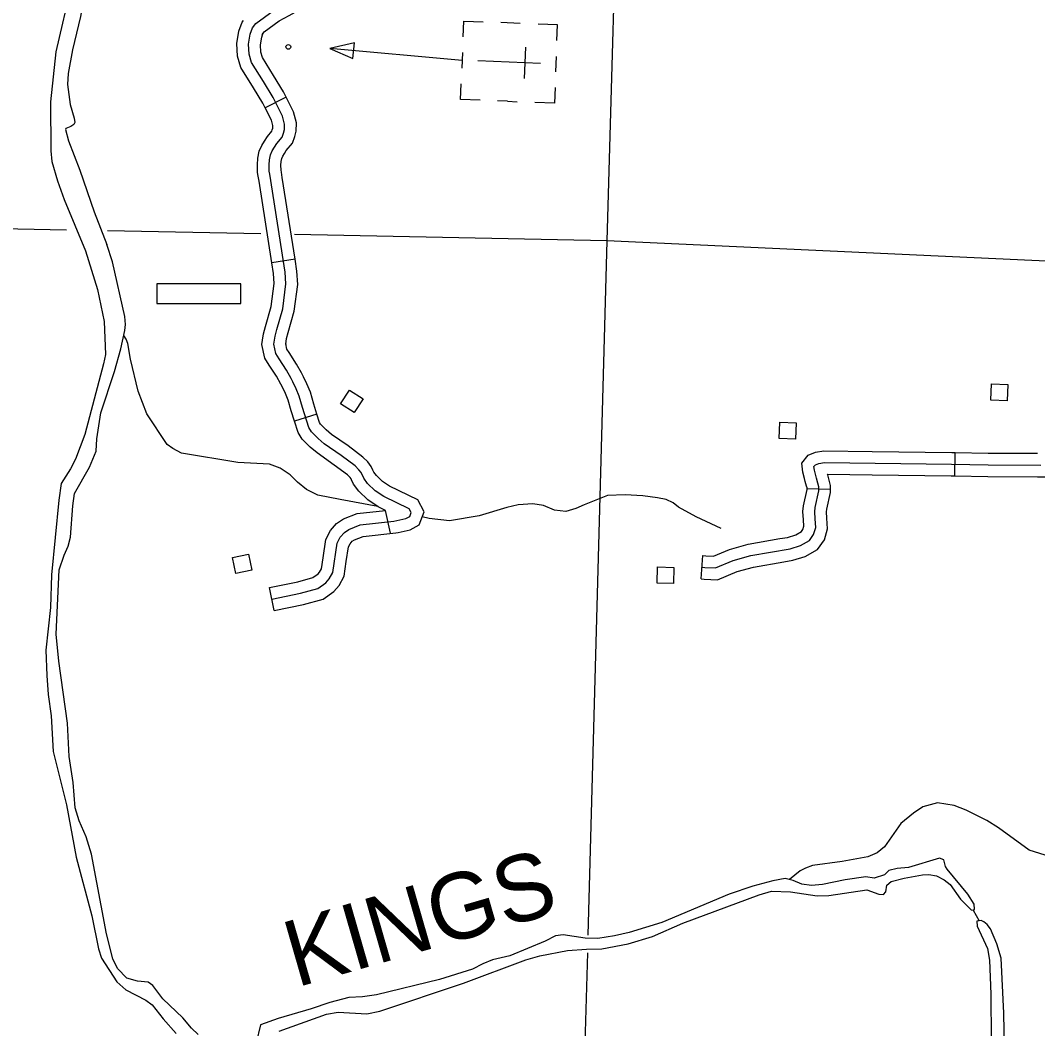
# Model space of a CAD drawing. Extents: x 653372 to 905732, y 627442 to 787275.
# Drawn here: x 845264 to 851757, y 651420 to 657856 of the extents above; entities that cross this region are included whole.
import ezdxf

# ---------------------------------------------------------------- set-up
doc = ezdxf.new("R2010")
doc.units = 0
for name, color, linetype in [('Level 35', 7, 'Continuous'), ('Level 45', 7, 'Continuous'), ('Level 5', 7, 'Continuous'), ('Level 56', 7, 'Continuous'), ('Level 57', 7, 'Continuous')]:
    doc.layers.add(name, color=color, linetype=linetype)

msp = doc.modelspace()

# ---------------------------------------------------------------- linework, layer by layer
at = {"layer": 'Level 35'}
for points in [[(845265.4, 660294.4), (845173.2, 660157.2), (845069.7, 660025.5), (844978.7, 659857.5), (844950.4, 659752.8), (844945.4, 659676.8), (844956.4, 659593.6), (845001.7, 659474.8), (845113.2, 659293.2), (845380.8, 658914.4), (845538.4, 658668.1), (845583.8, 658553.4), (845596.8, 658474.1), (845602.4, 658371), (845605.1, 658268.9), (845601.6, 658148.8), (845590.8, 658086.9), (845489.4, 657654.8), (845456.4, 657335.9), (845458.4, 657022.6), (845465.5, 656954.4), (845499.8, 656831.9), (845543.2, 656713.2), (845678.6, 656384.7)], [(845122.3, 659462.3), (845404, 659087.2), (845483.2, 658963.1), (845646.9, 658648.7), (845712.7, 658485.6), (845729.6, 658403.3), (845732, 658360.3), (845727.1, 658288.3), (845708.1, 658209.4), (845648, 657880.9), (845596.4, 657668.4), (845568.5, 657515.6), (845563.6, 657445.6), (845581.9, 657318.3), (845606.8, 657230.9), (845610.4, 657202.8), (845605.3, 657190.8), (845586.1, 657178.1), (845553, 657166.5), (845551, 657159.5), (845570, 657087.2), (845642.4, 656899.1), (845733.9, 656634.6), (845815.7, 656425.5)], [(845608.7, 654834.9), (845704.1, 655003.5), (845746.6, 655105.9), (845751.8, 655183.8), (845777.3, 655350.5), (845864.2, 655615.3), (845905.4, 655758.7), (845931.1, 655876.3), (845934.7, 655915.3), (845929.5, 655966.4), (845851.2, 656313.8), (845815.7, 656425.5)], [(845678.6, 656384.7), (845756.7, 656138.1), (845798.4, 655934.4), (845807.1, 655722.2), (845795.2, 655664.3), (845674.5, 655213), (845616.2, 655054.9), (845584.3, 654993.3), (845525, 654900.2), (845509.3, 654792.4), (845462, 654316), (845456.8, 654109), (845425.6, 653835.4), (845433.1, 653674.2), (845442.1, 653552.1), (845460, 653416.7), (845473.4, 653188.5), (845558.8, 652848.1), (845620.4, 652514), (845720.3, 652140.4), (845762.9, 651930.7), (845780.9, 651870.4), (845880.2, 651718.9), (845936.3, 651669), (846063.9, 651602), (846105.3, 651571.4), (846174.7, 651482.3), (846259, 651390)], [(847546, 654752.2), (847305.4, 654797.2), (847163.3, 654825.3), (847090.1, 654862.5), (847031.9, 654907.4), (846985.8, 654955.1), (846922.6, 654997), (846853.2, 655023.1), (846651, 655033.2), (846291.9, 655092.6), (846237.5, 655122.5), (846201, 655149), (846070.4, 655345.1), (846015.9, 655489.9), (845966.2, 655692.7), (845949.8, 655793), (845939.2, 655821.2), (845924.1, 655845.2)], [(846398.6, 651383.9), (846355.3, 651422.6), (846301.5, 651490.4), (846173.7, 651610.4), (846110.2, 651695.4), (846079.7, 651716.8), (846011.9, 651722.9), (845942.4, 651741.9), (845882.6, 651803.9), (845854.6, 651866.3), (845813.2, 652026), (845718.4, 652534.6), (845684.3, 652644.1), (845639, 652747.8), (845612.4, 652830.3), (845599.9, 652990.5), (845575.6, 653156.9), (845564.9, 653369.1), (845508.3, 653765.1), (845492, 653937.4), (845510.4, 654348.3), (845542.8, 654442.8), (845568.6, 654500.4), (845584.5, 654557.2), (845598.6, 654758), (845608.7, 654834.9)], [(849736.7, 654612.4), (849577.4, 654687.7), (849464.7, 654749.4), (849430.2, 654776.9), (849384.7, 654797.6), (849331, 654808.5), (849237.5, 654820.9), (849122.9, 654827.6), (849010.1, 654822.3), (848861.6, 654764.6), (848808.4, 654739.4), (848745.3, 654721.3), (848673.6, 654729.4), (848603.2, 654758.5), (848533.6, 654770.5), (848440.8, 654762.9), (848368.7, 654746), (848192.4, 654692.7), (848003.4, 654661.5), (847872.8, 654677.2), (847829, 654687.7)], [(852662.6, 652381.9), (852546.2, 652387), (852316.6, 652431.5), (852078.6, 652457.1), (851941.4, 652484.2), (851702.3, 652559.8), (851507, 652702.8), (851432, 652749), (851300.4, 652815), (851224, 652844.2), (851117.6, 652860.8), (851024.5, 652835.2), (850965, 652795.1), (850883.2, 652729.3), (850779.1, 652579.8), (850732.7, 652543.5), (850672.5, 652517.4), (850509.4, 652486.9), (850320.5, 652460.8), (850274.4, 652445.4), (850241.2, 652426.9), (850173, 652371.8)], [(851353.3, 652183), (851351.8, 652214), (851311.9, 652277.7), (851179.8, 652437.7), (851168.1, 652455.9), (851156.8, 652497.1), (851130, 652508.5), (850932.7, 652448.5), (850860.8, 652442.6), (850806.7, 652430.4), (850778.4, 652401.8), (850712.2, 652379.8), (850659.5, 652388.6), (850527.5, 652369.6), (850383.5, 652340.8), (850312.6, 652334.8), (850250.9, 652342.8), (850195.4, 652365.6), (850145.8, 652379.4), (850065.7, 652364.6), (849939.5, 652329.5), (849787.2, 652278.8), (849358.5, 652098.2), (849150.1, 652033.4), (849056, 652011.8), (848949.1, 651995.4), (848868.3, 651998.6), (848729, 652018.8), (848679.1, 652012.5), (848613.7, 651979.5), (848387.9, 651885.9), (848276.8, 651858.6), (848214.6, 651833.5), (848150.2, 651800.5), (847938.8, 651733.7), (847537.4, 651636.7), (847446.4, 651624.1), (847359.6, 651619.4), (847238.4, 651588.2), (847120.1, 651547), (846909.7, 651485.2), (846796.4, 651444.9), (846769.7, 651330.3)], [(846914.5, 651404.1), (847218.3, 651513.5), (847292.3, 651525.4), (847475.6, 651514.6), (847558.7, 651532.4), (848091, 651710.3), (848490.2, 651860.3), (848579.4, 651885), (848755.4, 651918.3), (848876.2, 651928.5), (848975, 651930), (849142, 651961.5), (849299.3, 652008.1), (849491.1, 652094.2), (849979.6, 652274.9), (850057.7, 652297.7), (850178.3, 652293.9), (850349.5, 652268.3), (850424.3, 652271.1), (850667.2, 652305.5), (850743.5, 652279.3), (850772.4, 652276.8), (850788.6, 652292.6), (850794.3, 652335.5), (850821.6, 652359.1), (850903.7, 652380.9), (851021.7, 652402.1), (851062.6, 652403.5), (851111.3, 652395.7), (851160.8, 652370), (851197.2, 652341.4), (851263.6, 652247.4), (851331.3, 652178.3), (851344.3, 652176.1), (851353.3, 652183)], [(851344.3, 652176.1), (851383.1, 652107.5)], [(851383.1, 652107.5), (851368.1, 652106.8), (851371.6, 652073.7), (851436.2, 651932.7), (851449, 651857.5), (851458.6, 651641.3), (851460, 651350.1), (851471.2, 650982.9), (851484.6, 650882.6), (851501.3, 650803.4), (851513, 650781.2), (851532.8, 650775.9), (851543, 650790.7), (851539.1, 651046.9), (851548.1, 651177.8), (851541.4, 651520), (851523, 651870.3), (851496.5, 651962.8), (851456.1, 652057.4), (851433.6, 652085.8), (851412.9, 652102.1), (851395.1, 652111.4), (851383.1, 652107.5)]]:
    msp.add_lwpolyline(points, dxfattribs=at)
at = {"layer": 'Level 45'}
for p, q in [((846959.4, 657364.6), (846825.5, 657296.9)), ((847017.1, 656332.1), (846868.9, 656308.8)), ((847156.3, 655342.9), (847013.1, 655298.4)), ((851227, 654947.7), (851229.8, 655097.7)), ((850434.6, 654860.6), (850284.7, 654865.1)), ((847626.8, 654581.9), (847594.7, 654728.4)), ((849608.1, 654290.7), (849618.8, 654440.3)), ((846882.9, 654088.2), (846852.8, 654235.1))]:
    msp.add_line(p, q, dxfattribs=at)
for points in [[(846806.4, 657764.5), (846819.6, 657781.6), (846916.5, 657853.5), (846979.3, 657887), (847018, 657907.6), (847066.4, 657942.2), (847108.1, 657988.3), (847155.3, 658039.1), (847204.6, 658095.9)], [(846900.2, 655882.9), (846938.1, 656014.6), (846959, 656173.5), (846954.4, 656247.6), (846856, 656873.7), (846852.6, 656892.2), (846851.3, 656932.6), (846853.1, 656964.7), (846860.5, 656997.6), (846871, 657022.2), (846885.4, 657046), (846900.6, 657069.7), (846934.8, 657109.8), (846943.6, 657135.3), (846949.1, 657158.1), (846950.2, 657193.5), (846935.8, 657245.1), (846876.3, 657362.5), (846815.8, 657465.1), (846739.7, 657586.6), (846723.6, 657640.3), (846720.7, 657703.2), (846730.9, 657768.2), (846745.4, 657808.1), (846766.5, 657835.6), (846876.3, 657917)], [(846825.5, 657296.9), (846810.5, 657326.5), (846751.7, 657426.1), (846670.8, 657555.4), (846649.1, 657627.6), (846645.4, 657707.4), (846657.9, 657787), (846678.8, 657844.6), (846687.5, 657855.8)], [(846959.4, 657364.6), (846942.2, 657398.6), (846879.9, 657504.1), (846808.6, 657617.9), (846798.1, 657653), (846795.9, 657699.1), (846803.8, 657749.4), (846811.9, 657771.6), (846806.4, 657764.5)], [(846935.1, 656853.6), (846929.9, 656886.4), (846927.3, 656900.3), (846926.4, 656931.6), (846927.7, 656954.3), (846932.2, 656974.5), (846937.9, 656988), (846949, 657006.3), (846960.9, 657024.9), (847001, 657071.8), (847015.7, 657114.2), (847023.9, 657148), (847025.5, 657202.7), (847006, 657272.4), (846959.4, 657364.6)], [(846786.9, 656830.4), (846782.1, 656861), (846777.8, 656884.2), (846776.3, 656933.5), (846778.6, 656975.2), (846788.9, 657020.6), (846804, 657056.4), (846821.7, 657085.7), (846840.2, 657114.5), (846868.5, 657147.7), (846871.6, 657156.4), (846874.4, 657168.1), (846874.9, 657184.3), (846865.5, 657217.8), (846825.5, 657296.9)], [(847017.1, 656332.1), (846935.1, 656853.6)], [(846868.9, 656308.8), (846786.9, 656830.4)], [(846957.2, 655789.9), (846962.9, 655825.1), (846972.6, 655863.3), (847011.8, 655999.3), (847034.3, 656170.9), (847029.1, 656255.8), (847017.1, 656332.1)], [(846809.1, 655814.1), (846815.9, 655855.7), (846827.8, 655902.5), (846864.5, 656029.9), (846883.7, 656176.1), (846879.8, 656239.5), (846868.9, 656308.8)], [(846867.9, 654161.7), (847052.7, 654199.7), (847162.9, 654230), (847214.3, 654266.2), (847235.6, 654290.9), (847257.2, 654332.6), (847286.1, 654519.2), (847305.6, 654556.9), (847332, 654587.5), (847361.2, 654607.1), (847432.5, 654635), (847647.2, 654658.8), (847724.3, 654675.6), (847749.4, 654689.2), (847758.8, 654714.1), (847746.2, 654738.3), (847583.7, 654817.1), (847527.7, 654853.4), (847480.1, 654900.5), (847455.3, 654933.9), (847438.7, 654969.8), (847424.9, 654987.6), (847400.5, 655011.8), (847311.3, 655078.4), (847203.4, 655153.8), (847165, 655187.6), (847121.4, 655230.4), (847104.5, 655256.8), (847064.8, 655384.6), (847043.9, 655457.3), (847023.5, 655504.2), (847003.1, 655548.4), (846991.5, 655570.5), (846961.8, 655623.1), (846915, 655696), (846894.2, 655729.3), (846881.1, 655789.5), (846889.4, 655840.4), (846900.2, 655882.9)], [(847013.1, 655298.4), (846993, 655363.1), (846973.1, 655431.9), (846955.1, 655473.5), (846935.8, 655515.2), (846925.6, 655534.7), (846897.5, 655584.4), (846851.6, 655655.9), (846823.7, 655700.6), (846804.8, 655787.5), (846809.1, 655814.1)], [(847156.3, 655342.9), (847136.7, 655406.1), (847114.6, 655482.7), (847092, 655534.9), (847070.4, 655581.5), (847057.4, 655606.3), (847026.1, 655661.9), (846978.4, 655736.1), (846964.8, 655757.9), (846957.4, 655791.6), (846957.2, 655789.9)], [(847378.1, 654922.2), (847374.1, 654930.6), (847368.6, 654937.8), (847351.4, 654954.8), (847267.4, 655017.6), (847157, 655094.7), (847113.9, 655132.7), (847062.8, 655182.9), (847035.9, 655224.9), (847013.1, 655298.4)], [(847514.2, 654985.2), (847503.2, 655009), (847481.2, 655037.4), (847449.5, 655068.7), (847355.3, 655139.2), (847249.8, 655212.9), (847216.1, 655242.6), (847180, 655278), (847173.1, 655288.7), (847156.3, 655342.9)], [(851756.1, 654942.6), (851776.4, 654942.5), (851836.7, 654942.6), (851885.9, 654943.1), (851918.1, 654943.8), (851961.4, 654953.5), (852022.1, 654988.3), (852055.4, 655034.3), (852113.4, 655155.6), (852162.7, 655232.3), (852171.9, 655241.6), (852171, 655241)], [(850284.7, 654865.1), (850284.8, 654871.1), (850282, 654882.6), (850273.2, 654912.7), (850267.6, 654931.9), (850257.5, 654971.4), (850251, 655029.5), (850291.2, 655080.8), (850339, 655100.8), (850391.8, 655108.9), (850701.4, 655104.8)], [(850701.4, 655104.8), (851208, 655098.1), (851229.8, 655097.7)], [(851229.8, 655097.7), (851441.3, 655093.7), (851756.6, 655092.6)], [(849613.5, 654365.5), (849633.4, 654364.1), (849700.8, 654360.8), (849814.2, 654408.3), (849925.5, 654439.4), (850176.7, 654482.8), (850243.2, 654503.7), (850300.2, 654536.4), (850326.8, 654573.8), (850340, 654619.4), (850336.1, 654673.4), (850333.7, 654719.3), (850335.8, 654747), (850359.3, 654852), (850360.1, 654879), (850354.4, 654902.1), (850345.2, 654933.6), (850340, 654951.6), (850331.5, 654985), (850329, 655007.3), (850338.2, 655019.2), (850359.5, 655028.1), (850397, 655033.8), (851206.8, 655023.1), (851440.4, 655018.7), (851776.5, 655017.5)], [(847674, 654587.9), (847750.7, 654604.6), (847809.8, 654636.6), (847840.8, 654719), (847801.3, 654794.9), (847620.6, 654882.6), (847574.9, 654912.1), (847536.9, 654949.8), (847520.1, 654972.4), (847514.2, 654985.2)], [(850434.6, 654860.6), (850435.4, 654887), (850426.9, 654921.6), (850417.2, 654954.6), (850416.1, 654958.5), (850699.5, 654954.8)], [(847594.7, 654728.4), (847546.8, 654751.7), (847480.4, 654794.6), (847423.3, 654851.2), (847390.5, 654895.4), (847378.1, 654922.2)], [(850699.5, 654954.8), (851205.6, 654948.1), (851227, 654947.7)], [(851227, 654947.7), (851439.6, 654943.7), (851756.1, 654942.6)], [(850111.8, 654547.7), (850159, 654555.8), (850212.9, 654572.8), (850248.6, 654593.3), (850258.3, 654606.9), (850264.2, 654627.4), (850261.3, 654668.7), (850258.5, 654720.2), (850261.4, 654758.1), (850284.6, 654861.4), (850284.7, 654865.1)], [(850137.3, 654399.8), (850194.5, 654409.7), (850273.5, 654434.6), (850351.8, 654479.5), (850395.3, 654540.7), (850415.8, 654611.4), (850411, 654678.1), (850408.8, 654718.5), (850410.2, 654735.9), (850434.1, 654842.6), (850434.6, 654860.6)], [(847195.7, 654425.6), (847213.8, 654542.8), (847243.1, 654599.3), (847281.8, 654644.2), (847326.3, 654674), (847414.3, 654708.5), (847594.7, 654728.4)], [(847343.9, 654402.7), (847358.3, 654495.6), (847368.1, 654514.6), (847382.2, 654530.9), (847396.2, 654540.3), (847450.6, 654561.6), (847659.4, 654584.7), (847674, 654587.9)], [(849618.8, 654440.3), (849637.9, 654438.9), (849687.5, 654436.5), (849789.6, 654479.3), (849909, 654512.6), (850111.8, 654547.7)], [(846852.8, 654235.1), (847035.2, 654272.6), (847130.4, 654298.8), (847163.6, 654322.2), (847173.1, 654333.3), (847185, 654356.2), (847195.7, 654425.6)], [(846882.9, 654088.2), (847070.2, 654126.7), (847195.4, 654161.2), (847265, 654210.2), (847298.2, 654248.6), (847329.5, 654309), (847343.9, 654402.7)], [(849608.1, 654290.7), (849628.9, 654289.2), (849714.1, 654285), (849838.9, 654337.3), (849942, 654366.1), (850137.3, 654399.8)]]:
    msp.add_lwpolyline(points, dxfattribs=at)
at = {"layer": 'Level 5'}
for points in [[(849085.8, 659202.9), (849006.6, 656448.5)], [(845559.1, 656517.1), (844420.2, 656539.7)], [(846799.5, 656492.4), (845819.9, 656511.9)], [(849006.6, 656448.5), (847014, 656488.1)], [(849006.6, 656448.5), (848885.6, 652018.1)], [(853966.4, 656217.1), (853835.1, 656225.8), (849006.6, 656448.5)], [(848882.5, 651904.4), (848862.8, 651181.4)]]:
    msp.add_lwpolyline(points, dxfattribs=at)
at = {"layer": 'Level 56'}
for points in [[(847395.2, 655351.9), (847308, 655408.7), (847365, 655496.2), (847452.2, 655439.3)], [(851458.1, 655431.1), (851461.2, 655535.2), (851565.6, 655532), (851562.4, 655428)], [(850107.5, 655186.9), (850110.6, 655290.9), (850215, 655287.8), (850211.9, 655183.7)], [(846638.5, 654325.4), (846617.4, 654427.4), (846719.7, 654448.5), (846740.8, 654346.6)], [(849327.9, 654263.6), (849331, 654367.6), (849435.3, 654364.5), (849432.2, 654260.5)]]:
    msp.add_lwpolyline(points, close=True, dxfattribs=at)
at = {"layer": 'Level 57'}
for p, q in [((848454.6, 657836.1), (848329.7, 657841.2)), ((848486.9, 657684.7), (848478.7, 657483.9)), ((848085.1, 657650.4), (848081.1, 657550.5)), ((848680.6, 657526.2), (848684.7, 657626.1)), ((848582.7, 657580.7), (848183.1, 657596.9)), ((848382.9, 657588.8), (848382.9, 657588.8)), ((848382.9, 657588.8), (848382.9, 657588.8)), ((848372.8, 657339), (848309.4, 657341.6)), ((848372.8, 657339), (848434.3, 657336.5)), ((846671.3, 656173.9), (846133.8, 656173.9)), ((846133.8, 656173.9), (846133.8, 656048.9)), ((846671.3, 656048.9), (846671.3, 656173.9)), ((846133.8, 656048.9), (846671.3, 656048.9))]:
    msp.add_line(p, q, dxfattribs=at)
for points in [[(848089.2, 657750.8), (848093.3, 657850.8), (848218.2, 657845.7)], [(848688.7, 657726.5), (848692.8, 657826.5), (848567.9, 657831.5)], [(848083.1, 657600.4), (847238.6, 657675.8)], [(848197.9, 657346.1), (848073, 657351.2), (848077.1, 657451.1)], [(848676.6, 657426.8), (848672.5, 657326.9), (848547.6, 657331.9)]]:
    msp.add_lwpolyline(points, dxfattribs=at)
msp.add_lwpolyline([(847386.5, 657611.4), (847395.6, 657713), (847238.6, 657675.8)], close=True, dxfattribs=at)
msp.add_circle((846974, 657686.7), 15, dxfattribs=at)

# ---------------------------------------------------------------- texts
at = {"layer": 'Level 35'}
msp.add_text('KINGS', height=422.4, rotation=16.07787, dxfattribs=at).set_placement((847025.1, 651682.1))

doc.saveas('drawing.dxf')
